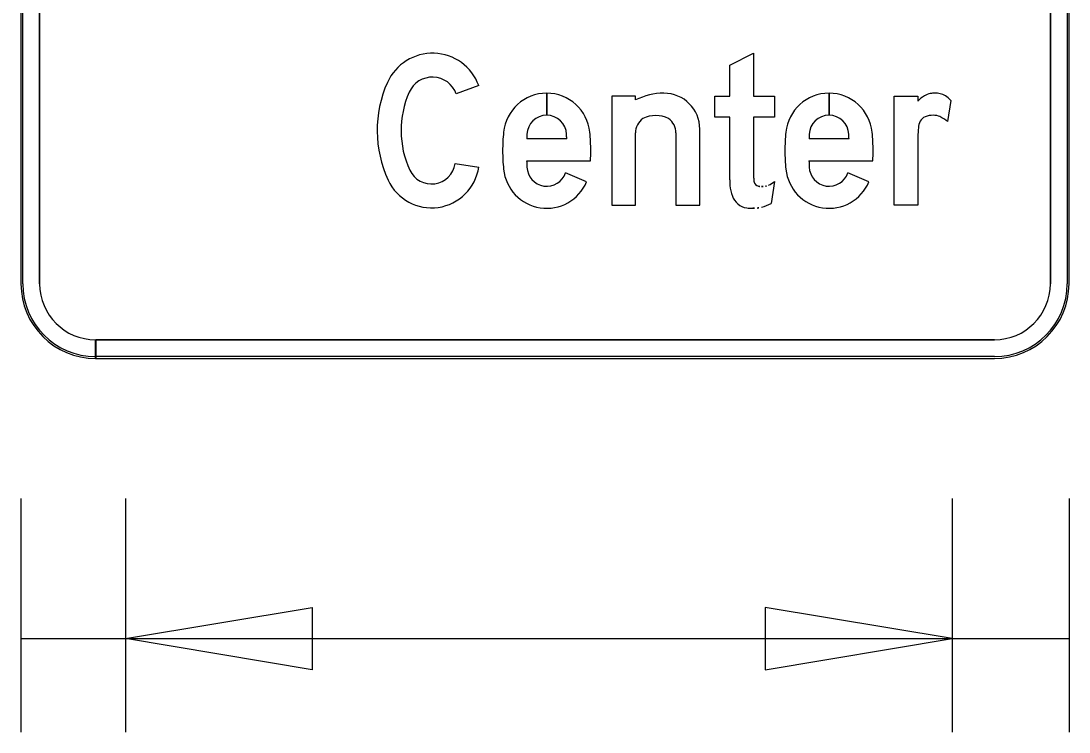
# Model space of a CAD drawing. Extents: x 1806251 to 1809821, y 414895 to 422886.
# Drawn here: x 1809677.385 to 1809677.806, y 415062.02 to 415062.3055 of the extents above; entities that cross this region are included whole.
import ezdxf

# ---------------------------------------------------------------- set-up
doc = ezdxf.new("R2010")
doc.units = 0
for name, color, linetype in [('GSBWFILL', 7, 'Continuous'), ('GSCOLORFILL', 7, 'Continuous'), ('GSDIMS', 7, 'Continuous'), ('GSOUTLINE', 7, 'Continuous')]:
    doc.layers.add(name, color=color, linetype=linetype)

msp = doc.modelspace()

# ---------------------------------------------------------------- linework, layer by layer
at = {"layer": 'GSBWFILL'}
for p, q in [((1809677.385, 415062.561), (1809677.385, 415062.2)), ((1809677.3925, 415062.2), (1809677.3925, 415062.561)), ((1809677.7985, 415062.561), (1809677.7985, 415062.2)), ((1809677.806, 415062.2), (1809677.806, 415062.561)), ((1809677.56889, 415062.27953), (1809677.55987, 415062.27624)), ((1809677.59619, 415062.26765), (1809677.59619, 415062.2765)), ((1809677.59619, 415062.2765), (1809677.59619, 415062.26765)), ((1809677.70959, 415062.26765), (1809677.70959, 415062.2765)), ((1809677.70959, 415062.2765), (1809677.70959, 415062.26765)), ((1809677.75849, 415062.27354), (1809677.75721, 415062.26509)), ((1809677.75849, 415062.27354), (1809677.75849, 415062.27354)), ((1809677.60422, 415062.2582), (1809677.58816, 415062.2582)), ((1809677.64809, 415062.26056), (1809677.64809, 415062.2315)), ((1809677.71762, 415062.2582), (1809677.70156, 415062.2582)), ((1809677.55939, 415062.24823), (1809677.56889, 415062.24681)), ((1809677.58814, 415062.24935), (1809677.61378, 415062.24935)), ((1809677.70154, 415062.24935), (1809677.72718, 415062.24935)), ((1809677.61222, 415062.24092), (1809677.60372, 415062.24452)), ((1809677.72562, 415062.24092), (1809677.71712, 415062.24452)), ((1809677.68769, 415062.2411), (1809677.68641, 415062.23221)), ((1809677.415, 415062.17), (1809677.415, 415062.1775)), ((1809677.776, 415062.1775), (1809677.41508, 415062.1775)), ((1809677.41508, 415062.1775), (1809677.41508, 415062.17)), ((1809677.41508, 415062.17), (1809677.776, 415062.17))]:
    msp.add_line(p, q, dxfattribs=at)
for points in [[(1809677.66969, 415062.24173), (1809677.66969, 415062.2669), (1809677.66369, 415062.2669), (1809677.66369, 415062.2753), (1809677.66969, 415062.2753), (1809677.66969, 415062.28776), (1809677.67929, 415062.29255), (1809677.67929, 415062.2753), (1809677.68769, 415062.2753), (1809677.68769, 415062.2669), (1809677.67929, 415062.2669), (1809677.67929, 415062.24322)], [(1809677.63189, 415062.2738), (1809677.63189, 415062.2753), (1809677.62229, 415062.2753), (1809677.62229, 415062.2315), (1809677.63189, 415062.2315), (1809677.63189, 415062.26056)], [(1809677.74529, 415062.25897), (1809677.74529, 415062.2315), (1809677.73569, 415062.2315), (1809677.73569, 415062.2753), (1809677.74529, 415062.2753), (1809677.74529, 415062.27333)], [(1809677.64809, 415062.2315), (1809677.65769, 415062.2315), (1809677.65769, 415062.2621)]]:
    msp.add_lwpolyline(points, dxfattribs=at)
for centre, radius, start, end in [((1809677.415, 415062.2), 0.03, 180, 270), ((1809677.415, 415062.2), 0.0225, 180, 270), ((1809677.776, 415062.2), 0.03, 270, 0), ((1809677.776, 415062.2), 0.0225, 270, 0)]:
    msp.add_arc(centre, radius, start, end, dxfattribs=at)
for centre, major_axis, ratio, start_param, end_param in [((1809677.55028, 415062.27275), (0, 0.0198), 0.999993, 5.061866, 7.434148), ((1809677.57549, 415062.2615), (0, 0.0474), 0.999993, 1.150963, 2.004476), ((1809677.55028, 415062.27275), (0, 0.0102), 0.999993, 5.061866, 7.434148), ((1809677.57549, 415062.2615), (0, 0.0378), 0.999993, 1.150963, 2.004476), ((1809677.59619, 415062.25909), (0, 0.01741), 0.999995, 0, 1.470576), ((1809677.59619, 415062.25909), (0, 0.01741), 0.999995, 4.81261, 6.283013), ((1809677.64329, 415062.25108), (0, 0.02542), 0.999993, 0, 0.465114), ((1809677.64329, 415062.2621), (0, 0.0144), 0.999993, 4.712389, 6.283185), ((1809677.70959, 415062.25909), (0, 0.01741), 0.999998, 0, 1.470576), ((1809677.70959, 415062.25909), (0, 0.01741), 0.999998, 4.81261, 6.283013), ((1809677.75682, 415062.26183), (0, 0.01629), 0.999995, 0.581368, 0.786698), ((1809677.75117, 415062.27043), (0, 0.006), 0.999995, 0.152837, 0.581368), ((1809677.7521, 415062.26439), (0, 0.01211), 0.999995, 0, 0.152837), ((1809677.7521, 415062.26527), (0, 0.01123), 0.999995, 6.089185, 6.283185), ((1809677.75311, 415062.2704), (0, 0.006), 0.999995, 5.719052, 6.089185), ((1809677.75152, 415062.26789), (0, 0.00898), 0.999995, 5.39423, 5.719052), ((1809677.59619, 415062.25968), (0, 0.00797), 0.999995, 0, 1.530173), ((1809677.59619, 415062.25968), (0, 0.00797), 0.999995, 4.753012, 6.282809), ((1809677.63999, 415062.25656), (0, 0.01099), 0.999993, 5.798026, 6.768344), ((1809677.70959, 415062.25968), (0, 0.00797), 0.999998, 0, 1.530173), ((1809677.70959, 415062.25968), (0, 0.00797), 0.999998, 4.753012, 6.282809), ((1809677.7505, 415062.2626), (0, 0.00503), 0.999995, 0.483758, 1.563151), ((1809677.75146, 415062.25797), (0, 0.00966), 0.999995, 0, 0.348596), ((1809677.75146, 415062.26058), (0, 0.00704), 0.999995, 5.88958, 6.283185), ((1809677.7465, 415062.25207), (0, 0.01686), 0.999995, 5.594805, 5.811282), ((1809677.63849, 415062.26076), (0, 0.00661), 0.999993, 0.581816, 1.601456), ((1809677.64148, 415062.26076), (0, 0.00661), 0.999993, 4.68173, 5.701369), ((1809677.78153, 415062.25897), (0, 0.03624), 0.999995, 1.469323, 1.570796), ((1809677.65272, 415062.2534), (0, 0.07424), 0.999995, 1.470576, 1.570796), ((1809677.75063, 415062.2534), (0, 0.16255), 0.999995, 1.530173, 1.541262), ((1809677.44174, 415062.2534), (0, 0.16255), 0.999995, 4.741924, 4.753012), ((1809677.53965, 415062.2534), (0, 0.07424), 0.999995, 4.712389, 4.81261), ((1809677.76612, 415062.2534), (0, 0.07424), 0.999998, 1.470576, 1.570796), ((1809677.86403, 415062.2534), (0, 0.16255), 0.999998, 1.530173, 1.541262), ((1809677.55514, 415062.2534), (0, 0.16255), 0.999998, 4.741924, 4.753012), ((1809677.65305, 415062.2534), (0, 0.07424), 0.999998, 4.712389, 4.81261), ((1809677.65272, 415062.2534), (0, 0.07424), 0.999995, 1.570796, 1.671017), ((1809677.53965, 415062.2534), (0, 0.07424), 0.999995, 4.657806, 4.712389), ((1809677.76612, 415062.2534), (0, 0.07424), 0.999998, 1.570796, 1.671017), ((1809677.65305, 415062.2534), (0, 0.07424), 0.999998, 4.657806, 4.712389), ((1809677.5499, 415062.24965), (0, 0.0192), 0.999993, 2.004476, 4.564141), ((1809677.5499, 415062.24965), (0, 0.0096), 0.999993, 2.004476, 4.564141), ((1809677.59619, 415062.24771), (0, 0.01741), 0.999995, 1.671017, 4.311605), ((1809677.75063, 415062.2534), (0, 0.16255), 0.999995, 1.595715, 1.61142), ((1809677.59619, 415062.24712), (0, 0.00797), 0.999995, 1.61142, 4.380076), ((1809677.70959, 415062.24771), (0, 0.01741), 0.999998, 1.671017, 4.311605), ((1809677.86403, 415062.2534), (0, 0.16255), 0.999998, 1.595715, 1.61142), ((1809677.70959, 415062.24712), (0, 0.00797), 0.999998, 1.61142, 4.380076), ((1809677.69521, 415062.24173), (0, 0.02552), 0.999995, 1.570796, 1.662322), ((1809677.69581, 415062.24322), (0, 0.01652), 0.999995, 1.570796, 1.695783), ((1809677.68492, 415062.24065), (0, 0.01517), 0.999995, 1.653079, 1.937165), ((1809677.6818, 415062.24146), (0, 0.0024), 0.999995, 1.695783, 2.93591), ((1809677.68252, 415062.24491), (0, 0.00593), 0.999995, 2.93591, 3.141593), ((1809677.68252, 415062.24755), (0, 0.00857), 0.999995, 3.141593, 3.322139), ((1809677.68325, 415062.24355), (0, 0.0045), 0.999995, 3.322139, 3.602705), ((1809677.6796, 415062.25089), (0, 0.0127), 0.999995, 3.602705, 3.831871), ((1809677.67839, 415062.23814), (0, 0.00818), 0.999995, 1.936133, 2.408497), ((1809677.6776, 415062.23756), (0, 0.00722), 0.999995, 2.436385, 2.996739), ((1809677.67901, 415062.25799), (0, 0.02769), 0.999995, 3.052778, 3.141593), ((1809677.67901, 415062.24654), (0, 0.01624), 0.999995, 3.141593, 3.24959), ((1809677.67963, 415062.24083), (0, 0.0105), 0.999995, 3.24959, 3.420941), ((1809677.67546, 415062.25536), (0, 0.02561), 0.999995, 3.420942, 3.583276)]:
    msp.add_ellipse(centre, major_axis=major_axis, ratio=ratio, start_param=start_param, end_param=end_param, dxfattribs=at)
at = {"layer": 'GSCOLORFILL'}
for p, q in [((1809677.385, 415062.561), (1809677.385, 415062.2)), ((1809677.385, 415062.561), (1809677.385, 415062.2)), ((1809677.385, 415062.561), (1809677.385, 415062.2)), ((1809677.38575, 415062.2), (1809677.38575, 415062.561)), ((1809677.3925, 415062.2), (1809677.3925, 415062.561)), ((1809677.7985, 415062.561), (1809677.7985, 415062.2)), ((1809677.80525, 415062.561), (1809677.80525, 415062.2)), ((1809677.806, 415062.2), (1809677.806, 415062.561)), ((1809677.806, 415062.2), (1809677.806, 415062.561)), ((1809677.806, 415062.2), (1809677.806, 415062.561)), ((1809677.56889, 415062.27953), (1809677.55987, 415062.27624)), ((1809677.59619, 415062.26765), (1809677.59619, 415062.2765)), ((1809677.59619, 415062.2765), (1809677.59619, 415062.26765)), ((1809677.70959, 415062.26765), (1809677.70959, 415062.2765)), ((1809677.70959, 415062.2765), (1809677.70959, 415062.26765)), ((1809677.75849, 415062.27354), (1809677.75721, 415062.26509)), ((1809677.75849, 415062.27354), (1809677.75849, 415062.27354)), ((1809677.60422, 415062.2582), (1809677.58816, 415062.2582)), ((1809677.64809, 415062.26056), (1809677.64809, 415062.2315)), ((1809677.71762, 415062.2582), (1809677.70156, 415062.2582)), ((1809677.55939, 415062.24823), (1809677.56889, 415062.24681)), ((1809677.58814, 415062.24935), (1809677.61378, 415062.24935)), ((1809677.70154, 415062.24935), (1809677.72718, 415062.24935)), ((1809677.61222, 415062.24092), (1809677.60372, 415062.24452)), ((1809677.72562, 415062.24092), (1809677.71712, 415062.24452)), ((1809677.68769, 415062.2411), (1809677.68641, 415062.23221)), ((1809677.415, 415062.17), (1809677.415, 415062.1775)), ((1809677.776, 415062.1775), (1809677.41508, 415062.1775)), ((1809677.41508, 415062.1775), (1809677.41508, 415062.17)), ((1809677.415, 415062.17), (1809677.415, 415062.17075)), ((1809677.415, 415062.17), (1809677.776, 415062.17)), ((1809677.776, 415062.17075), (1809677.41501, 415062.17075)), ((1809677.41501, 415062.17075), (1809677.41501, 415062.17)), ((1809677.41501, 415062.17), (1809677.776, 415062.17)), ((1809677.41508, 415062.17), (1809677.776, 415062.17))]:
    msp.add_line(p, q, dxfattribs=at)
for points in [[(1809677.66969, 415062.24173), (1809677.66969, 415062.2669), (1809677.66369, 415062.2669), (1809677.66369, 415062.2753), (1809677.66969, 415062.2753), (1809677.66969, 415062.28776), (1809677.67929, 415062.29255), (1809677.67929, 415062.2753), (1809677.68769, 415062.2753), (1809677.68769, 415062.2669), (1809677.67929, 415062.2669), (1809677.67929, 415062.24322)], [(1809677.63189, 415062.2738), (1809677.63189, 415062.2753), (1809677.62229, 415062.2753), (1809677.62229, 415062.2315), (1809677.63189, 415062.2315), (1809677.63189, 415062.26056)], [(1809677.74529, 415062.25897), (1809677.74529, 415062.2315), (1809677.73569, 415062.2315), (1809677.73569, 415062.2753), (1809677.74529, 415062.2753), (1809677.74529, 415062.27333)], [(1809677.64809, 415062.2315), (1809677.65769, 415062.2315), (1809677.65769, 415062.2621)]]:
    msp.add_lwpolyline(points, dxfattribs=at)
for centre, radius, start, end in [((1809677.415, 415062.2), 0.03, 180, 270), ((1809677.415, 415062.2), 0.03, 180, 270), ((1809677.415, 415062.2), 0.03, 180, 270), ((1809677.415, 415062.2), 0.02925, 180, 270), ((1809677.415, 415062.2), 0.0225, 180, 270), ((1809677.776, 415062.2), 0.03, 270, 0), ((1809677.776, 415062.2), 0.03, 270, 0), ((1809677.776, 415062.2), 0.0225, 270, 0), ((1809677.776, 415062.2), 0.03, 270, 0), ((1809677.776, 415062.2), 0.02925, 270, 0)]:
    msp.add_arc(centre, radius, start, end, dxfattribs=at)
for centre, major_axis, ratio, start_param, end_param in [((1809677.55028, 415062.27275), (0, 0.0198), 0.999993, 5.061866, 7.434148), ((1809677.57549, 415062.2615), (0, 0.0474), 0.999993, 1.150963, 2.004476), ((1809677.55028, 415062.27275), (0, 0.0102), 0.999993, 5.061866, 7.434148), ((1809677.57549, 415062.2615), (0, 0.0378), 0.999993, 1.150963, 2.004476), ((1809677.59619, 415062.25909), (0, 0.01741), 0.999995, 0, 1.470576), ((1809677.59619, 415062.25909), (0, 0.01741), 0.999995, 4.81261, 6.283013), ((1809677.64329, 415062.25108), (0, 0.02542), 0.999993, 0, 0.465114), ((1809677.64329, 415062.2621), (0, 0.0144), 0.999993, 4.712389, 6.283185), ((1809677.70959, 415062.25909), (0, 0.01741), 0.999998, 0, 1.470576), ((1809677.70959, 415062.25909), (0, 0.01741), 0.999998, 4.81261, 6.283013), ((1809677.75682, 415062.26183), (0, 0.01629), 0.999995, 0.581368, 0.786698), ((1809677.75117, 415062.27043), (0, 0.006), 0.999995, 0.152837, 0.581368), ((1809677.7521, 415062.26439), (0, 0.01211), 0.999995, 0, 0.152837), ((1809677.7521, 415062.26527), (0, 0.01123), 0.999995, 6.089185, 6.283185), ((1809677.75311, 415062.2704), (0, 0.006), 0.999995, 5.719052, 6.089185), ((1809677.75152, 415062.26789), (0, 0.00898), 0.999995, 5.39423, 5.719052), ((1809677.59619, 415062.25968), (0, 0.00797), 0.999995, 0, 1.530173), ((1809677.59619, 415062.25968), (0, 0.00797), 0.999995, 4.753012, 6.282809), ((1809677.63999, 415062.25656), (0, 0.01099), 0.999993, 5.798026, 6.768344), ((1809677.70959, 415062.25968), (0, 0.00797), 0.999998, 0, 1.530173), ((1809677.70959, 415062.25968), (0, 0.00797), 0.999998, 4.753012, 6.282809), ((1809677.7505, 415062.2626), (0, 0.00503), 0.999995, 0.483758, 1.563151), ((1809677.75146, 415062.25797), (0, 0.00966), 0.999995, 0, 0.348596), ((1809677.75146, 415062.26058), (0, 0.00704), 0.999995, 5.88958, 6.283185), ((1809677.7465, 415062.25207), (0, 0.01686), 0.999995, 5.594805, 5.811282), ((1809677.63849, 415062.26076), (0, 0.00661), 0.999993, 0.581816, 1.601456), ((1809677.64148, 415062.26076), (0, 0.00661), 0.999993, 4.68173, 5.701369), ((1809677.78153, 415062.25897), (0, 0.03624), 0.999995, 1.469323, 1.570796), ((1809677.65272, 415062.2534), (0, 0.07424), 0.999995, 1.470576, 1.570796), ((1809677.75063, 415062.2534), (0, 0.16255), 0.999995, 1.530173, 1.541262), ((1809677.44174, 415062.2534), (0, 0.16255), 0.999995, 4.741924, 4.753012), ((1809677.53965, 415062.2534), (0, 0.07424), 0.999995, 4.712389, 4.81261), ((1809677.76612, 415062.2534), (0, 0.07424), 0.999998, 1.470576, 1.570796), ((1809677.86403, 415062.2534), (0, 0.16255), 0.999998, 1.530173, 1.541262), ((1809677.55514, 415062.2534), (0, 0.16255), 0.999998, 4.741924, 4.753012), ((1809677.65305, 415062.2534), (0, 0.07424), 0.999998, 4.712389, 4.81261), ((1809677.65272, 415062.2534), (0, 0.07424), 0.999995, 1.570796, 1.671017), ((1809677.53965, 415062.2534), (0, 0.07424), 0.999995, 4.657806, 4.712389), ((1809677.76612, 415062.2534), (0, 0.07424), 0.999998, 1.570796, 1.671017), ((1809677.65305, 415062.2534), (0, 0.07424), 0.999998, 4.657806, 4.712389), ((1809677.5499, 415062.24965), (0, 0.0192), 0.999993, 2.004476, 4.564141), ((1809677.5499, 415062.24965), (0, 0.0096), 0.999993, 2.004476, 4.564141), ((1809677.59619, 415062.24771), (0, 0.01741), 0.999995, 1.671017, 4.311605), ((1809677.75063, 415062.2534), (0, 0.16255), 0.999995, 1.595715, 1.61142), ((1809677.59619, 415062.24712), (0, 0.00797), 0.999995, 1.61142, 4.380076), ((1809677.70959, 415062.24771), (0, 0.01741), 0.999998, 1.671017, 4.311605), ((1809677.86403, 415062.2534), (0, 0.16255), 0.999998, 1.595715, 1.61142), ((1809677.70959, 415062.24712), (0, 0.00797), 0.999998, 1.61142, 4.380076), ((1809677.69521, 415062.24173), (0, 0.02552), 0.999995, 1.570796, 1.662322), ((1809677.69581, 415062.24322), (0, 0.01652), 0.999995, 1.570796, 1.695783), ((1809677.68492, 415062.24065), (0, 0.01517), 0.999995, 1.653079, 1.937165), ((1809677.6818, 415062.24146), (0, 0.0024), 0.999995, 1.695783, 2.93591), ((1809677.68252, 415062.24491), (0, 0.00593), 0.999995, 2.93591, 3.141593), ((1809677.68252, 415062.24755), (0, 0.00857), 0.999995, 3.141593, 3.322139), ((1809677.68325, 415062.24355), (0, 0.0045), 0.999995, 3.322139, 3.602705), ((1809677.6796, 415062.25089), (0, 0.0127), 0.999995, 3.602705, 3.831871), ((1809677.67839, 415062.23814), (0, 0.00818), 0.999995, 1.936133, 2.408497), ((1809677.6776, 415062.23756), (0, 0.00722), 0.999995, 2.436385, 2.996739), ((1809677.67901, 415062.25799), (0, 0.02769), 0.999995, 3.052778, 3.141593), ((1809677.67901, 415062.24654), (0, 0.01624), 0.999995, 3.141593, 3.24959), ((1809677.67963, 415062.24083), (0, 0.0105), 0.999995, 3.24959, 3.420941), ((1809677.67546, 415062.25536), (0, 0.02561), 0.999995, 3.420942, 3.583276)]:
    msp.add_ellipse(centre, major_axis=major_axis, ratio=ratio, start_param=start_param, end_param=end_param, dxfattribs=at)
at = {"layer": 'GSDIMS'}
for p, q in [((1809677.385, 415062.11375), (1809677.385, 415062.02)), ((1809677.427, 415062.11375), (1809677.427, 415062.02)), ((1809677.427, 415062.11375), (1809677.427, 415062.02)), ((1809677.759, 415062.11375), (1809677.759, 415062.02)), ((1809677.759, 415062.11375), (1809677.759, 415062.02)), ((1809677.806, 415062.11375), (1809677.806, 415062.02)), ((1809677.385, 415062.0575), (1809677.427, 415062.0575)), ((1809677.427, 415062.0575), (1809677.759, 415062.0575)), ((1809677.759, 415062.0575), (1809677.806, 415062.0575))]:
    msp.add_line(p, q, dxfattribs=at)
for points in [[(1809677.427, 415062.0575), (1809677.502, 415062.07), (1809677.502, 415062.045)], [(1809677.759, 415062.0575), (1809677.684, 415062.07), (1809677.684, 415062.045)]]:
    msp.add_lwpolyline(points, close=True, dxfattribs=at)
at = {"layer": 'GSOUTLINE'}
for p, q in [((1809677.385, 415062.561), (1809677.385, 415062.2)), ((1809677.3925, 415062.561), (1809677.3925, 415062.2)), ((1809677.7985, 415062.2), (1809677.7985, 415062.561)), ((1809677.806, 415062.2), (1809677.806, 415062.561)), ((1809677.56889, 415062.27953), (1809677.55987, 415062.27624)), ((1809677.75849, 415062.27354), (1809677.75721, 415062.26509)), ((1809677.75849, 415062.27354), (1809677.75849, 415062.27354)), ((1809677.60422, 415062.2582), (1809677.58816, 415062.2582)), ((1809677.64809, 415062.26056), (1809677.64809, 415062.2315)), ((1809677.71762, 415062.2582), (1809677.70156, 415062.2582)), ((1809677.55939, 415062.24823), (1809677.56889, 415062.24681)), ((1809677.58814, 415062.24935), (1809677.61378, 415062.24935)), ((1809677.70154, 415062.24935), (1809677.72718, 415062.24935)), ((1809677.61222, 415062.24092), (1809677.60372, 415062.24452)), ((1809677.60372, 415062.24452), (1809677.60372, 415062.24452)), ((1809677.72562, 415062.24092), (1809677.71712, 415062.24452)), ((1809677.71712, 415062.24452), (1809677.71712, 415062.24452)), ((1809677.68769, 415062.2411), (1809677.68641, 415062.23221)), ((1809677.415, 415062.1775), (1809677.776, 415062.1775)), ((1809677.415, 415062.17), (1809677.776, 415062.17))]:
    msp.add_line(p, q, dxfattribs=at)
for points in [[(1809677.66969, 415062.24173), (1809677.66969, 415062.2669), (1809677.66369, 415062.2669), (1809677.66369, 415062.2753), (1809677.66969, 415062.2753), (1809677.66969, 415062.28776), (1809677.67929, 415062.29255), (1809677.67929, 415062.2753), (1809677.68769, 415062.2753), (1809677.68769, 415062.2669), (1809677.67929, 415062.2669), (1809677.67929, 415062.24322)], [(1809677.63189, 415062.2738), (1809677.63189, 415062.2753), (1809677.62229, 415062.2753), (1809677.62229, 415062.2315), (1809677.63189, 415062.2315), (1809677.63189, 415062.26056)], [(1809677.74529, 415062.25897), (1809677.74529, 415062.2315), (1809677.73569, 415062.2315), (1809677.73569, 415062.2753), (1809677.74529, 415062.2753), (1809677.74529, 415062.27333)], [(1809677.64809, 415062.2315), (1809677.65769, 415062.2315), (1809677.65769, 415062.2621)]]:
    msp.add_lwpolyline(points, dxfattribs=at)
for centre, radius, start, end in [((1809677.415, 415062.2), 0.03, 180, 270), ((1809677.415, 415062.2), 0.0225, 180, 270), ((1809677.776, 415062.2), 0.03, 270, 0), ((1809677.776, 415062.2), 0.0225, 270, 0)]:
    msp.add_arc(centre, radius, start, end, dxfattribs=at)
for centre, major_axis, ratio, start_param, end_param in [((1809677.55028, 415062.27275), (0, 0.0198), 0.999993, 5.061866, 7.434148), ((1809677.57549, 415062.2615), (0, 0.0474), 0.999993, 1.150963, 2.004476), ((1809677.55028, 415062.27275), (0, 0.0102), 0.999993, 5.061866, 7.434148), ((1809677.57549, 415062.2615), (0, 0.0378), 0.999993, 1.150963, 2.004476), ((1809677.59619, 415062.25909), (0, 0.01741), 0.999995, 4.81261, 7.753761), ((1809677.64329, 415062.25108), (0, 0.02542), 0.999993, 0, 0.465114), ((1809677.64329, 415062.2621), (0, 0.0144), 0.999993, 4.712389, 6.283185), ((1809677.70959, 415062.25909), (0, 0.01741), 0.999998, 4.81261, 7.753761), ((1809677.75682, 415062.26183), (0, 0.01629), 0.999995, 0.581368, 0.786698), ((1809677.75117, 415062.27043), (0, 0.006), 0.999995, 0.152837, 0.581368), ((1809677.7521, 415062.26439), (0, 0.01211), 0.999995, 0, 0.152837), ((1809677.7521, 415062.26527), (0, 0.01123), 0.999995, 6.089185, 6.283185), ((1809677.75311, 415062.2704), (0, 0.006), 0.999995, 5.719052, 6.089185), ((1809677.75152, 415062.26789), (0, 0.00898), 0.999995, 5.39423, 5.719052), ((1809677.59619, 415062.25968), (0, 0.00797), 0.999995, 4.753012, 7.813358), ((1809677.63999, 415062.25656), (0, 0.01099), 0.999993, 5.798026, 6.768344), ((1809677.70959, 415062.25968), (0, 0.00797), 0.999998, 4.753012, 7.813358), ((1809677.7505, 415062.2626), (0, 0.00503), 0.999995, 0.483758, 1.563151), ((1809677.75146, 415062.25797), (0, 0.00966), 0.999995, 0, 0.348596), ((1809677.75146, 415062.26058), (0, 0.00704), 0.999995, 5.88958, 6.283185), ((1809677.7465, 415062.25207), (0, 0.01686), 0.999995, 5.594805, 5.811282), ((1809677.63849, 415062.26076), (0, 0.00661), 0.999993, 0.581816, 1.601456), ((1809677.64148, 415062.26076), (0, 0.00661), 0.999993, 4.68173, 5.701369), ((1809677.78153, 415062.25897), (0, 0.03624), 0.999995, 1.469323, 1.570796), ((1809677.65272, 415062.2534), (0, 0.07424), 0.999995, 1.470576, 1.570796), ((1809677.75063, 415062.2534), (0, 0.16255), 0.999995, 1.530173, 1.541262), ((1809677.44174, 415062.2534), (0, 0.16255), 0.999995, 4.741924, 4.753012), ((1809677.53965, 415062.2534), (0, 0.07424), 0.999995, 4.712389, 4.81261), ((1809677.76612, 415062.2534), (0, 0.07424), 0.999998, 1.470576, 1.570796), ((1809677.86403, 415062.2534), (0, 0.16255), 0.999998, 1.530173, 1.541262), ((1809677.55514, 415062.2534), (0, 0.16255), 0.999998, 4.741924, 4.753012), ((1809677.65305, 415062.2534), (0, 0.07424), 0.999998, 4.712389, 4.81261), ((1809677.65272, 415062.2534), (0, 0.07424), 0.999995, 1.570796, 1.671017), ((1809677.53965, 415062.2534), (0, 0.07424), 0.999995, 4.657806, 4.712389), ((1809677.76612, 415062.2534), (0, 0.07424), 0.999998, 1.570796, 1.671017), ((1809677.65305, 415062.2534), (0, 0.07424), 0.999998, 4.657806, 4.712389), ((1809677.5499, 415062.24965), (0, 0.0192), 0.999993, 2.004476, 4.564141), ((1809677.5499, 415062.24965), (0, 0.0096), 0.999993, 2.004476, 4.564141), ((1809677.59619, 415062.24771), (0, 0.01741), 0.999995, 1.671017, 4.311605), ((1809677.75063, 415062.2534), (0, 0.16255), 0.999995, 1.595715, 1.61142), ((1809677.59619, 415062.24712), (0, 0.00797), 0.999995, 1.61142, 4.380076), ((1809677.70959, 415062.24771), (0, 0.01741), 0.999998, 1.671017, 4.311605), ((1809677.86403, 415062.2534), (0, 0.16255), 0.999998, 1.595715, 1.61142), ((1809677.70959, 415062.24712), (0, 0.00797), 0.999998, 1.61142, 4.380076), ((1809677.69521, 415062.24173), (0, 0.02552), 0.999995, 1.570796, 1.662322), ((1809677.69581, 415062.24322), (0, 0.01652), 0.999995, 1.570796, 1.695783), ((1809677.68492, 415062.24065), (0, 0.01517), 0.999995, 1.653079, 1.937165), ((1809677.6818, 415062.24146), (0, 0.0024), 0.999995, 1.695783, 2.93591), ((1809677.68252, 415062.24491), (0, 0.00593), 0.999995, 2.93591, 3.141593), ((1809677.68252, 415062.24755), (0, 0.00857), 0.999995, 3.141593, 3.322139), ((1809677.68325, 415062.24355), (0, 0.0045), 0.999995, 3.322139, 3.602705), ((1809677.6796, 415062.25089), (0, 0.0127), 0.999995, 3.602705, 3.831871), ((1809677.67839, 415062.23814), (0, 0.00818), 0.999995, 1.936133, 2.408497), ((1809677.6776, 415062.23756), (0, 0.00722), 0.999995, 2.436385, 2.996739), ((1809677.67901, 415062.25799), (0, 0.02769), 0.999995, 3.052778, 3.141593), ((1809677.67901, 415062.24654), (0, 0.01624), 0.999995, 3.141593, 3.24959), ((1809677.67963, 415062.24083), (0, 0.0105), 0.999995, 3.24959, 3.420941), ((1809677.67546, 415062.25536), (0, 0.02561), 0.999995, 3.420942, 3.583276)]:
    msp.add_ellipse(centre, major_axis=major_axis, ratio=ratio, start_param=start_param, end_param=end_param, dxfattribs=at)

doc.saveas('drawing.dxf')
